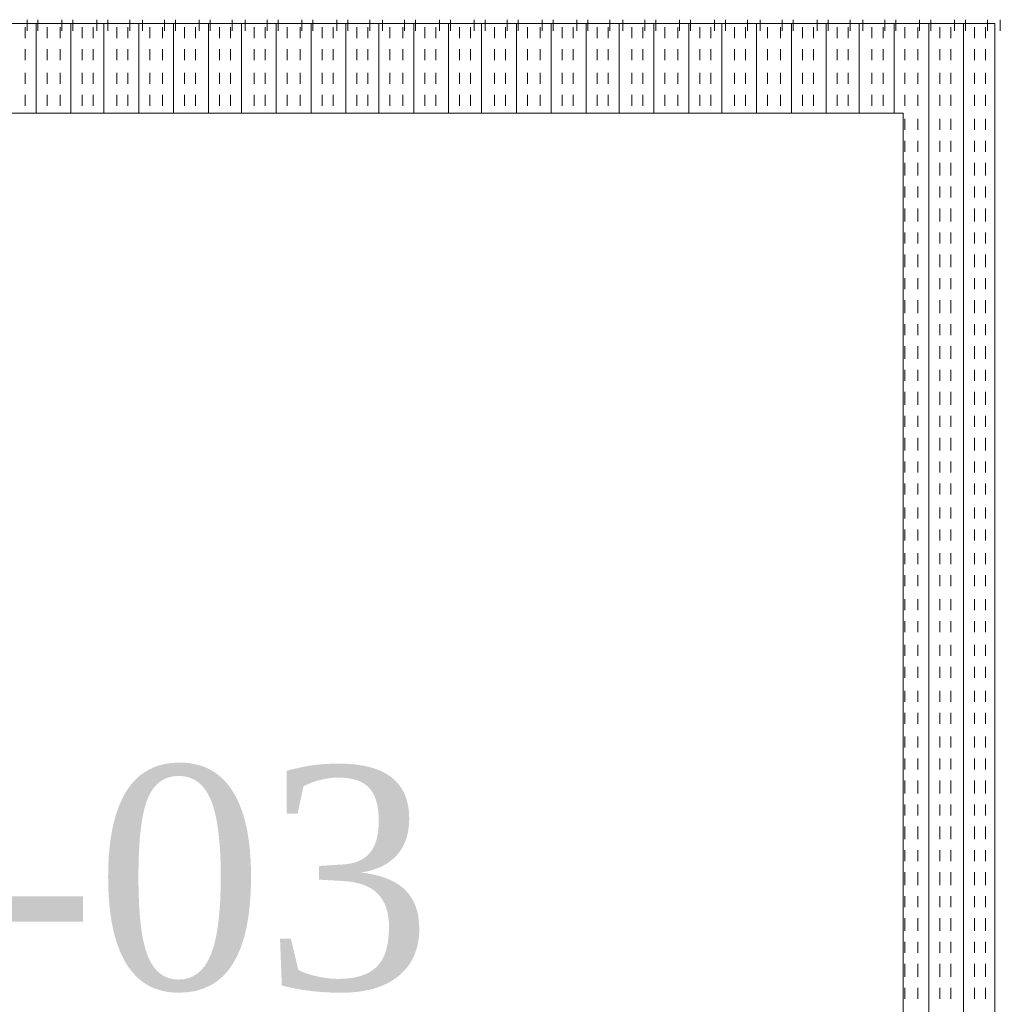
# Model space of a CAD drawing. Extents: x 3940905 to 4145695, y 925352 to 1109797.
# Tile 443 of 656: x 4008748 to 4009020, y 1097611 to 1097884. Entities that reach past the tile are written whole.
import ezdxf

# ---------------------------------------------------------------- set-up
doc = ezdxf.new("R2010")
doc.units = 0
doc.header["$LTSCALE"] = 750
doc.header["$MEASUREMENT"] = 0
doc.layers.add('CKD Equipments', color=252, linetype='CONTINUOUS', lineweight=0)
doc.layers.add('PDF_A - TEXT', color=7, linetype='CONTINUOUS')
doc.styles.add('CKD_Dimension Text', font='BOOKOS.TTF')

msp = doc.modelspace()

# ---------------------------------------------------------------- linework, layer by layer
at = {"layer": 'CKD Equipments', "color": 252, "true_color": 0x989898}
for p, q in [((4009018.74, 1097882.91), (4008469.23, 1097882.91)), ((4009018.74, 1097368.5), (4009018.74, 1097882.91)), ((4008993.3, 1097857.98), (4008494.67, 1097857.98)), ((4008993.3, 1097393.94), (4008993.3, 1097857.98))]:
    msp.add_line(p, q, dxfattribs=at)
at = {"layer": 'CKD Equipments', "color": 4, "true_color": 0x00ffff}
for p, q in [((4008750.09, 1097883.93), (4008750.09, 1097880.87)), ((4008752.64, 1097882.91), (4008752.64, 1097857.98)), ((4008753.14, 1097883.93), (4008753.14, 1097880.87)), ((4008759.76, 1097883.93), (4008759.76, 1097880.87)), ((4008762.3, 1097882.91), (4008762.3, 1097857.98)), ((4008762.81, 1097883.93), (4008762.81, 1097880.87)), ((4008769.43, 1097883.93), (4008769.43, 1097880.87)), ((4008771.46, 1097882.91), (4008771.46, 1097857.98)), ((4008772.48, 1097883.93), (4008772.48, 1097880.87)), ((4008778.59, 1097883.93), (4008778.59, 1097880.87)), ((4008781.13, 1097882.91), (4008781.13, 1097857.98)), ((4008782.15, 1097883.93), (4008782.15, 1097880.87)), ((4008788.25, 1097883.93), (4008788.25, 1097880.87)), ((4008790.8, 1097882.91), (4008790.8, 1097857.98)), ((4008791.31, 1097883.93), (4008791.31, 1097880.87)), ((4008797.92, 1097883.93), (4008797.92, 1097880.87)), ((4008800.46, 1097882.91), (4008800.46, 1097857.98)), ((4008800.97, 1097883.93), (4008800.97, 1097880.87)), ((4008807.08, 1097883.93), (4008807.08, 1097880.87)), ((4008809.62, 1097882.91), (4008809.62, 1097857.98)), ((4008810.64, 1097883.93), (4008810.64, 1097880.87)), ((4008816.75, 1097883.93), (4008816.75, 1097880.87)), ((4008819.29, 1097882.91), (4008819.29, 1097857.98)), ((4008819.8, 1097883.93), (4008819.8, 1097880.87)), ((4008826.41, 1097883.93), (4008826.41, 1097880.87)), ((4008828.96, 1097882.91), (4008828.96, 1097857.98)), ((4008829.47, 1097883.93), (4008829.47, 1097880.87)), ((4008836.08, 1097883.93), (4008836.08, 1097880.87)), ((4008838.63, 1097882.91), (4008838.63, 1097857.98)), ((4008839.13, 1097883.93), (4008839.13, 1097880.87)), ((4008845.24, 1097883.93), (4008845.24, 1097880.87)), ((4008847.78, 1097882.91), (4008847.78, 1097857.98)), ((4008848.8, 1097883.93), (4008848.8, 1097880.87)), ((4008854.91, 1097883.93), (4008854.91, 1097880.87)), ((4008857.45, 1097882.91), (4008857.45, 1097857.98)), ((4008857.96, 1097883.93), (4008857.96, 1097880.87)), ((4008864.57, 1097883.93), (4008864.57, 1097880.87)), ((4008867.12, 1097882.91), (4008867.12, 1097857.98)), ((4008867.63, 1097883.93), (4008867.63, 1097880.87)), ((4008874.24, 1097883.93), (4008874.24, 1097880.87)), ((4008876.28, 1097882.91), (4008876.28, 1097857.98)), ((4008877.29, 1097883.93), (4008877.29, 1097880.87)), ((4008883.4, 1097883.93), (4008883.4, 1097880.87)), ((4008885.94, 1097882.91), (4008885.94, 1097857.98)), ((4008886.45, 1097883.93), (4008886.45, 1097880.87)), ((4008893.07, 1097883.93), (4008893.07, 1097880.87)), ((4008895.61, 1097882.91), (4008895.61, 1097857.98)), ((4008896.12, 1097883.93), (4008896.12, 1097880.87)), ((4008902.74, 1097883.93), (4008902.74, 1097880.87)), ((4008905.28, 1097882.91), (4008905.28, 1097857.98)), ((4008905.79, 1097883.93), (4008905.79, 1097880.87)), ((4008911.89, 1097883.93), (4008911.89, 1097880.87)), ((4008914.44, 1097882.91), (4008914.44, 1097857.98)), ((4008915.46, 1097883.93), (4008915.46, 1097880.87)), ((4008921.56, 1097883.93), (4008921.56, 1097880.87)), ((4008924.11, 1097882.91), (4008924.11, 1097857.98)), ((4008924.61, 1097883.93), (4008924.61, 1097880.87)), ((4008931.23, 1097883.93), (4008931.23, 1097880.87)), ((4008933.77, 1097882.91), (4008933.77, 1097857.98)), ((4008934.28, 1097883.93), (4008934.28, 1097880.87)), ((4008940.9, 1097883.93), (4008940.9, 1097880.87)), ((4008942.93, 1097882.91), (4008942.93, 1097857.98)), ((4008943.95, 1097883.93), (4008943.95, 1097880.87)), ((4008950.06, 1097883.93), (4008950.06, 1097880.87)), ((4008952.6, 1097882.91), (4008952.6, 1097857.98)), ((4008953.62, 1097883.93), (4008953.62, 1097880.87)), ((4008959.72, 1097883.93), (4008959.72, 1097880.87)), ((4008962.27, 1097882.91), (4008962.27, 1097857.98)), ((4008962.78, 1097883.93), (4008962.78, 1097880.87)), ((4008969.39, 1097883.93), (4008969.39, 1097880.87)), ((4008971.93, 1097882.91), (4008971.93, 1097857.98)), ((4008972.44, 1097883.93), (4008972.44, 1097880.87)), ((4008978.55, 1097883.93), (4008978.55, 1097880.87)), ((4008981.09, 1097882.91), (4008981.09, 1097857.98)), ((4008982.11, 1097883.93), (4008982.11, 1097880.87)), ((4008988.22, 1097883.93), (4008988.22, 1097880.87)), ((4008990.76, 1097882.91), (4008990.76, 1097857.98)), ((4008991.27, 1097883.93), (4008991.27, 1097880.87)), ((4008997.88, 1097883.93), (4008997.88, 1097880.87)), ((4009000.43, 1097882.91), (4009000.43, 1097368.5)), ((4009000.94, 1097883.93), (4009000.94, 1097880.87)), ((4009007.55, 1097883.93), (4009007.55, 1097880.87)), ((4009010.09, 1097882.91), (4009010.09, 1097368.5)), ((4009010.6, 1097883.93), (4009010.6, 1097880.87)), ((4009016.71, 1097883.93), (4009016.71, 1097880.87)), ((4009020.27, 1097883.93), (4009020.27, 1097880.87)), ((4008749.58, 1097881.89), (4008749.58, 1097878.84)), ((4008755.69, 1097881.89), (4008755.69, 1097878.84)), ((4008759.25, 1097881.89), (4008759.25, 1097878.84)), ((4008765.36, 1097881.89), (4008765.36, 1097878.84)), ((4008768.41, 1097881.89), (4008768.41, 1097878.84)), ((4008775.02, 1097881.89), (4008775.02, 1097878.84)), ((4008778.08, 1097881.89), (4008778.08, 1097878.84)), ((4008784.18, 1097881.89), (4008784.18, 1097878.84)), ((4008787.74, 1097881.89), (4008787.74, 1097878.84)), ((4008793.85, 1097881.89), (4008793.85, 1097878.84)), ((4008796.9, 1097881.89), (4008796.9, 1097878.84)), ((4008803.52, 1097881.89), (4008803.52, 1097878.84)), ((4008806.57, 1097881.89), (4008806.57, 1097878.84)), ((4008813.18, 1097881.89), (4008813.18, 1097878.84)), ((4008816.24, 1097881.89), (4008816.24, 1097878.84)), ((4008822.34, 1097881.89), (4008822.34, 1097878.84)), ((4008825.9, 1097881.89), (4008825.9, 1097878.84)), ((4008832.01, 1097881.89), (4008832.01, 1097878.84)), ((4008835.06, 1097881.89), (4008835.06, 1097878.84)), ((4008841.68, 1097881.89), (4008841.68, 1097878.84)), ((4008844.73, 1097881.89), (4008844.73, 1097878.84)), ((4008850.84, 1097881.89), (4008850.84, 1097878.84)), ((4008854.4, 1097881.89), (4008854.4, 1097878.84)), ((4008860.5, 1097881.89), (4008860.5, 1097878.84)), ((4008863.56, 1097881.89), (4008863.56, 1097878.84)), ((4008870.17, 1097881.89), (4008870.17, 1097878.84)), ((4008873.22, 1097881.89), (4008873.22, 1097878.84)), ((4008879.84, 1097881.89), (4008879.84, 1097878.84)), ((4008882.89, 1097881.89), (4008882.89, 1097878.84)), ((4008889, 1097881.89), (4008889, 1097878.84)), ((4008892.56, 1097881.89), (4008892.56, 1097878.84)), ((4008898.67, 1097881.89), (4008898.67, 1097878.84)), ((4008901.72, 1097881.89), (4008901.72, 1097878.84)), ((4008908.33, 1097881.89), (4008908.33, 1097878.84)), ((4008911.39, 1097881.89), (4008911.39, 1097878.84)), ((4008918, 1097881.89), (4008918, 1097878.84)), ((4008921.05, 1097881.89), (4008921.05, 1097878.84)), ((4008927.16, 1097881.89), (4008927.16, 1097878.84)), ((4008930.72, 1097881.89), (4008930.72, 1097878.84)), ((4008936.83, 1097881.89), (4008936.83, 1097878.84)), ((4008939.88, 1097881.89), (4008939.88, 1097878.84)), ((4008946.49, 1097881.89), (4008946.49, 1097878.84)), ((4008949.55, 1097881.89), (4008949.55, 1097878.84)), ((4008955.65, 1097881.89), (4008955.65, 1097878.84)), ((4008959.21, 1097881.89), (4008959.21, 1097878.84)), ((4008965.32, 1097881.89), (4008965.32, 1097878.84)), ((4008968.37, 1097881.89), (4008968.37, 1097878.84)), ((4008974.99, 1097881.89), (4008974.99, 1097878.84)), ((4008978.04, 1097881.89), (4008978.04, 1097878.84)), ((4008984.65, 1097881.89), (4008984.65, 1097878.84)), ((4008987.71, 1097881.89), (4008987.71, 1097878.84)), ((4008993.81, 1097881.89), (4008993.81, 1097878.84)), ((4008997.37, 1097881.89), (4008997.37, 1097878.84)), ((4009003.48, 1097881.89), (4009003.48, 1097878.84)), ((4009006.53, 1097881.89), (4009006.53, 1097878.84)), ((4009013.15, 1097881.89), (4009013.15, 1097878.84)), ((4009016.2, 1097881.89), (4009016.2, 1097878.84)), ((4008749.58, 1097875.79), (4008749.58, 1097872.73)), ((4008755.69, 1097875.79), (4008755.69, 1097872.73)), ((4008759.25, 1097875.79), (4008759.25, 1097872.73)), ((4008765.36, 1097875.79), (4008765.36, 1097872.73)), ((4008768.41, 1097875.79), (4008768.41, 1097872.73)), ((4008775.02, 1097875.79), (4008775.02, 1097872.73)), ((4008778.08, 1097875.79), (4008778.08, 1097872.73)), ((4008784.18, 1097875.79), (4008784.18, 1097872.73)), ((4008787.74, 1097875.79), (4008787.74, 1097872.73)), ((4008793.85, 1097875.79), (4008793.85, 1097872.73)), ((4008796.9, 1097875.79), (4008796.9, 1097872.73)), ((4008803.52, 1097875.79), (4008803.52, 1097872.73)), ((4008806.57, 1097875.79), (4008806.57, 1097872.73)), ((4008813.18, 1097875.79), (4008813.18, 1097872.73)), ((4008816.24, 1097875.79), (4008816.24, 1097872.73)), ((4008822.34, 1097875.79), (4008822.34, 1097872.73)), ((4008825.9, 1097875.79), (4008825.9, 1097872.73)), ((4008832.01, 1097875.79), (4008832.01, 1097872.73)), ((4008835.06, 1097875.79), (4008835.06, 1097872.73)), ((4008841.68, 1097875.79), (4008841.68, 1097872.73)), ((4008844.73, 1097875.79), (4008844.73, 1097872.73)), ((4008850.84, 1097875.79), (4008850.84, 1097872.73)), ((4008854.4, 1097875.79), (4008854.4, 1097872.73)), ((4008860.5, 1097875.79), (4008860.5, 1097872.73)), ((4008863.56, 1097875.79), (4008863.56, 1097872.73)), ((4008870.17, 1097875.79), (4008870.17, 1097872.73)), ((4008873.22, 1097875.79), (4008873.22, 1097872.73)), ((4008879.84, 1097875.79), (4008879.84, 1097872.73)), ((4008882.89, 1097875.79), (4008882.89, 1097872.73)), ((4008889, 1097875.79), (4008889, 1097872.73)), ((4008892.56, 1097875.79), (4008892.56, 1097872.73)), ((4008898.67, 1097875.79), (4008898.67, 1097872.73)), ((4008901.72, 1097875.79), (4008901.72, 1097872.73)), ((4008908.33, 1097875.79), (4008908.33, 1097872.73)), ((4008911.39, 1097875.79), (4008911.39, 1097872.73)), ((4008918, 1097875.79), (4008918, 1097872.73)), ((4008921.05, 1097875.79), (4008921.05, 1097872.73)), ((4008927.16, 1097875.79), (4008927.16, 1097872.73)), ((4008930.72, 1097875.79), (4008930.72, 1097872.73)), ((4008936.83, 1097875.79), (4008936.83, 1097872.73)), ((4008939.88, 1097875.79), (4008939.88, 1097872.73)), ((4008946.49, 1097875.79), (4008946.49, 1097872.73)), ((4008949.55, 1097875.79), (4008949.55, 1097872.73)), ((4008955.65, 1097875.79), (4008955.65, 1097872.73)), ((4008959.21, 1097875.79), (4008959.21, 1097872.73)), ((4008965.32, 1097875.79), (4008965.32, 1097872.73)), ((4008968.37, 1097875.79), (4008968.37, 1097872.73)), ((4008974.99, 1097875.79), (4008974.99, 1097872.73)), ((4008978.04, 1097875.79), (4008978.04, 1097872.73)), ((4008984.65, 1097875.79), (4008984.65, 1097872.73)), ((4008987.71, 1097875.79), (4008987.71, 1097872.73)), ((4008993.81, 1097875.79), (4008993.81, 1097872.73)), ((4008997.37, 1097875.79), (4008997.37, 1097872.73)), ((4009003.48, 1097875.79), (4009003.48, 1097872.73)), ((4009006.53, 1097875.79), (4009006.53, 1097872.73)), ((4009013.15, 1097875.79), (4009013.15, 1097872.73)), ((4009016.2, 1097875.79), (4009016.2, 1097872.73)), ((4008749.58, 1097869.17), (4008749.58, 1097866.12)), ((4008755.69, 1097869.17), (4008755.69, 1097866.12)), ((4008759.25, 1097869.17), (4008759.25, 1097866.12)), ((4008765.36, 1097869.17), (4008765.36, 1097866.12)), ((4008768.41, 1097869.17), (4008768.41, 1097866.12)), ((4008775.02, 1097869.17), (4008775.02, 1097866.12)), ((4008778.08, 1097869.17), (4008778.08, 1097866.12)), ((4008784.18, 1097869.17), (4008784.18, 1097866.12)), ((4008787.74, 1097869.17), (4008787.74, 1097866.12)), ((4008793.85, 1097869.17), (4008793.85, 1097866.12)), ((4008796.9, 1097869.17), (4008796.9, 1097866.12)), ((4008803.52, 1097869.17), (4008803.52, 1097866.12)), ((4008806.57, 1097869.17), (4008806.57, 1097866.12)), ((4008813.18, 1097869.17), (4008813.18, 1097866.12)), ((4008816.24, 1097869.17), (4008816.24, 1097866.12)), ((4008822.34, 1097869.17), (4008822.34, 1097866.12)), ((4008825.9, 1097869.17), (4008825.9, 1097866.12)), ((4008832.01, 1097869.17), (4008832.01, 1097866.12)), ((4008835.06, 1097869.17), (4008835.06, 1097866.12)), ((4008841.68, 1097869.17), (4008841.68, 1097866.12)), ((4008844.73, 1097869.17), (4008844.73, 1097866.12)), ((4008850.84, 1097869.17), (4008850.84, 1097866.12)), ((4008854.4, 1097869.17), (4008854.4, 1097866.12)), ((4008860.5, 1097869.17), (4008860.5, 1097866.12)), ((4008863.56, 1097869.17), (4008863.56, 1097866.12)), ((4008870.17, 1097869.17), (4008870.17, 1097866.12)), ((4008873.22, 1097869.17), (4008873.22, 1097866.12)), ((4008879.84, 1097869.17), (4008879.84, 1097866.12)), ((4008882.89, 1097869.17), (4008882.89, 1097866.12)), ((4008889, 1097869.17), (4008889, 1097866.12)), ((4008892.56, 1097869.17), (4008892.56, 1097866.12)), ((4008898.67, 1097869.17), (4008898.67, 1097866.12)), ((4008901.72, 1097869.17), (4008901.72, 1097866.12)), ((4008908.33, 1097869.17), (4008908.33, 1097866.12)), ((4008911.39, 1097869.17), (4008911.39, 1097866.12)), ((4008918, 1097869.17), (4008918, 1097866.12)), ((4008921.05, 1097869.17), (4008921.05, 1097866.12)), ((4008927.16, 1097869.17), (4008927.16, 1097866.12)), ((4008930.72, 1097869.17), (4008930.72, 1097866.12)), ((4008936.83, 1097869.17), (4008936.83, 1097866.12)), ((4008939.88, 1097869.17), (4008939.88, 1097866.12)), ((4008946.49, 1097869.17), (4008946.49, 1097866.12)), ((4008949.55, 1097869.17), (4008949.55, 1097866.12)), ((4008955.65, 1097869.17), (4008955.65, 1097866.12)), ((4008959.21, 1097869.17), (4008959.21, 1097866.12)), ((4008965.32, 1097869.17), (4008965.32, 1097866.12)), ((4008968.37, 1097869.17), (4008968.37, 1097866.12)), ((4008974.99, 1097869.17), (4008974.99, 1097866.12)), ((4008978.04, 1097869.17), (4008978.04, 1097866.12)), ((4008984.65, 1097869.17), (4008984.65, 1097866.12)), ((4008987.71, 1097869.17), (4008987.71, 1097866.12)), ((4008993.81, 1097869.17), (4008993.81, 1097866.12)), ((4008997.37, 1097869.17), (4008997.37, 1097866.12)), ((4009003.48, 1097869.17), (4009003.48, 1097866.12)), ((4009006.53, 1097869.17), (4009006.53, 1097866.12)), ((4009013.15, 1097869.17), (4009013.15, 1097866.12)), ((4009016.2, 1097869.17), (4009016.2, 1097866.12)), ((4008749.58, 1097863.07), (4008749.58, 1097860.01)), ((4008755.69, 1097863.07), (4008755.69, 1097860.01)), ((4008759.25, 1097863.07), (4008759.25, 1097860.01)), ((4008765.36, 1097863.07), (4008765.36, 1097860.01)), ((4008768.41, 1097863.07), (4008768.41, 1097860.01)), ((4008775.02, 1097863.07), (4008775.02, 1097860.01)), ((4008778.08, 1097863.07), (4008778.08, 1097860.01)), ((4008784.18, 1097863.07), (4008784.18, 1097860.01)), ((4008787.74, 1097863.07), (4008787.74, 1097860.01)), ((4008793.85, 1097863.07), (4008793.85, 1097860.01)), ((4008796.9, 1097863.07), (4008796.9, 1097860.01)), ((4008803.52, 1097863.07), (4008803.52, 1097860.01)), ((4008806.57, 1097863.07), (4008806.57, 1097860.01)), ((4008813.18, 1097863.07), (4008813.18, 1097860.01)), ((4008816.24, 1097863.07), (4008816.24, 1097860.01)), ((4008822.34, 1097863.07), (4008822.34, 1097860.01)), ((4008825.9, 1097863.07), (4008825.9, 1097860.01)), ((4008832.01, 1097863.07), (4008832.01, 1097860.01)), ((4008835.06, 1097863.07), (4008835.06, 1097860.01)), ((4008841.68, 1097863.07), (4008841.68, 1097860.01)), ((4008844.73, 1097863.07), (4008844.73, 1097860.01)), ((4008850.84, 1097863.07), (4008850.84, 1097860.01)), ((4008854.4, 1097863.07), (4008854.4, 1097860.01)), ((4008860.5, 1097863.07), (4008860.5, 1097860.01)), ((4008863.56, 1097863.07), (4008863.56, 1097860.01)), ((4008870.17, 1097863.07), (4008870.17, 1097860.01)), ((4008873.22, 1097863.07), (4008873.22, 1097860.01)), ((4008879.84, 1097863.07), (4008879.84, 1097860.01)), ((4008882.89, 1097863.07), (4008882.89, 1097860.01)), ((4008889, 1097863.07), (4008889, 1097860.01)), ((4008892.56, 1097863.07), (4008892.56, 1097860.01)), ((4008898.67, 1097863.07), (4008898.67, 1097860.01)), ((4008901.72, 1097863.07), (4008901.72, 1097860.01)), ((4008908.33, 1097863.07), (4008908.33, 1097860.01)), ((4008911.39, 1097863.07), (4008911.39, 1097860.01)), ((4008918, 1097863.07), (4008918, 1097860.01)), ((4008921.05, 1097863.07), (4008921.05, 1097860.01)), ((4008927.16, 1097863.07), (4008927.16, 1097860.01)), ((4008930.72, 1097863.07), (4008930.72, 1097860.01)), ((4008936.83, 1097863.07), (4008936.83, 1097860.01)), ((4008939.88, 1097863.07), (4008939.88, 1097860.01)), ((4008946.49, 1097863.07), (4008946.49, 1097860.01)), ((4008949.55, 1097863.07), (4008949.55, 1097860.01)), ((4008955.65, 1097863.07), (4008955.65, 1097860.01)), ((4008959.21, 1097863.07), (4008959.21, 1097860.01)), ((4008965.32, 1097863.07), (4008965.32, 1097860.01)), ((4008968.37, 1097863.07), (4008968.37, 1097860.01)), ((4008974.99, 1097863.07), (4008974.99, 1097860.01)), ((4008978.04, 1097863.07), (4008978.04, 1097860.01)), ((4008984.65, 1097863.07), (4008984.65, 1097860.01)), ((4008987.71, 1097863.07), (4008987.71, 1097860.01)), ((4008993.81, 1097863.07), (4008993.81, 1097860.01)), ((4008997.37, 1097863.07), (4008997.37, 1097860.01)), ((4009003.48, 1097863.07), (4009003.48, 1097860.01)), ((4009006.53, 1097863.07), (4009006.53, 1097860.01)), ((4009013.15, 1097863.07), (4009013.15, 1097860.01)), ((4009016.2, 1097863.07), (4009016.2, 1097860.01)), ((4008993.81, 1097856.45), (4008993.81, 1097853.4)), ((4008997.37, 1097856.45), (4008997.37, 1097853.4)), ((4009003.48, 1097856.45), (4009003.48, 1097853.4)), ((4009006.53, 1097856.45), (4009006.53, 1097853.4)), ((4009013.15, 1097856.45), (4009013.15, 1097853.4)), ((4009016.2, 1097856.45), (4009016.2, 1097853.4)), ((4008993.81, 1097850.35), (4008993.81, 1097847.29)), ((4008997.37, 1097850.35), (4008997.37, 1097847.29)), ((4009003.48, 1097850.35), (4009003.48, 1097847.29)), ((4009006.53, 1097850.35), (4009006.53, 1097847.29)), ((4009013.15, 1097850.35), (4009013.15, 1097847.29)), ((4009016.2, 1097850.35), (4009016.2, 1097847.29)), ((4008993.81, 1097844.24), (4008993.81, 1097840.68)), ((4008997.37, 1097844.24), (4008997.37, 1097840.68)), ((4009003.48, 1097844.24), (4009003.48, 1097840.68)), ((4009006.53, 1097844.24), (4009006.53, 1097840.68)), ((4009013.15, 1097844.24), (4009013.15, 1097840.68)), ((4009016.2, 1097844.24), (4009016.2, 1097840.68)), ((4008993.81, 1097837.62), (4008993.81, 1097834.57)), ((4008997.37, 1097837.62), (4008997.37, 1097834.57)), ((4009003.48, 1097837.62), (4009003.48, 1097834.57)), ((4009006.53, 1097837.62), (4009006.53, 1097834.57)), ((4009013.15, 1097837.62), (4009013.15, 1097834.57)), ((4009016.2, 1097837.62), (4009016.2, 1097834.57)), ((4008993.81, 1097831.52), (4008993.81, 1097827.96)), ((4008997.37, 1097831.52), (4008997.37, 1097827.96)), ((4009003.48, 1097831.52), (4009003.48, 1097827.96)), ((4009006.53, 1097831.52), (4009006.53, 1097827.96)), ((4009013.15, 1097831.52), (4009013.15, 1097827.96)), ((4009016.2, 1097831.52), (4009016.2, 1097827.96)), ((4008993.81, 1097824.9), (4008993.81, 1097821.85)), ((4008997.37, 1097824.9), (4008997.37, 1097821.85)), ((4009003.48, 1097824.9), (4009003.48, 1097821.85)), ((4009006.53, 1097824.9), (4009006.53, 1097821.85)), ((4009013.15, 1097824.9), (4009013.15, 1097821.85)), ((4009016.2, 1097824.9), (4009016.2, 1097821.85)), ((4008993.81, 1097818.8), (4008993.81, 1097815.24)), ((4008997.37, 1097818.8), (4008997.37, 1097815.24)), ((4009003.48, 1097818.8), (4009003.48, 1097815.24)), ((4009006.53, 1097818.8), (4009006.53, 1097815.24)), ((4009013.15, 1097818.8), (4009013.15, 1097815.24)), ((4009016.2, 1097818.8), (4009016.2, 1097815.24)), ((4008993.81, 1097812.18), (4008993.81, 1097809.13)), ((4008997.37, 1097812.18), (4008997.37, 1097809.13)), ((4009003.48, 1097812.18), (4009003.48, 1097809.13)), ((4009006.53, 1097812.18), (4009006.53, 1097809.13)), ((4009013.15, 1097812.18), (4009013.15, 1097809.13)), ((4009016.2, 1097812.18), (4009016.2, 1097809.13)), ((4008993.81, 1097806.08), (4008993.81, 1097802.52)), ((4008997.37, 1097806.08), (4008997.37, 1097802.52)), ((4009003.48, 1097806.08), (4009003.48, 1097802.52)), ((4009006.53, 1097806.08), (4009006.53, 1097802.52)), ((4009013.15, 1097806.08), (4009013.15, 1097802.52)), ((4009016.2, 1097806.08), (4009016.2, 1097802.52)), ((4008993.81, 1097799.46), (4008993.81, 1097796.41)), ((4008997.37, 1097799.46), (4008997.37, 1097796.41)), ((4009003.48, 1097799.46), (4009003.48, 1097796.41)), ((4009006.53, 1097799.46), (4009006.53, 1097796.41)), ((4009013.15, 1097799.46), (4009013.15, 1097796.41)), ((4009016.2, 1097799.46), (4009016.2, 1097796.41)), ((4008993.81, 1097793.36), (4008993.81, 1097789.8)), ((4008997.37, 1097793.36), (4008997.37, 1097789.8)), ((4009003.48, 1097793.36), (4009003.48, 1097789.8)), ((4009006.53, 1097793.36), (4009006.53, 1097789.8)), ((4009013.15, 1097793.36), (4009013.15, 1097789.8)), ((4009016.2, 1097793.36), (4009016.2, 1097789.8)), ((4008993.81, 1097786.74), (4008993.81, 1097783.69)), ((4008997.37, 1097786.74), (4008997.37, 1097783.69)), ((4009003.48, 1097786.74), (4009003.48, 1097783.69)), ((4009006.53, 1097786.74), (4009006.53, 1097783.69)), ((4009013.15, 1097786.74), (4009013.15, 1097783.69)), ((4009016.2, 1097786.74), (4009016.2, 1097783.69)), ((4008993.81, 1097780.64), (4008993.81, 1097777.08)), ((4008997.37, 1097780.64), (4008997.37, 1097777.08)), ((4009003.48, 1097780.64), (4009003.48, 1097777.08)), ((4009006.53, 1097780.64), (4009006.53, 1097777.08)), ((4009013.15, 1097780.64), (4009013.15, 1097777.08)), ((4009016.2, 1097780.64), (4009016.2, 1097777.08)), ((4008993.81, 1097774.02), (4008993.81, 1097770.97)), ((4008997.37, 1097774.02), (4008997.37, 1097770.97)), ((4009003.48, 1097774.02), (4009003.48, 1097770.97)), ((4009006.53, 1097774.02), (4009006.53, 1097770.97)), ((4009013.15, 1097774.02), (4009013.15, 1097770.97)), ((4009016.2, 1097774.02), (4009016.2, 1097770.97)), ((4008993.81, 1097767.92), (4008993.81, 1097764.36)), ((4008997.37, 1097767.92), (4008997.37, 1097764.36)), ((4009003.48, 1097767.92), (4009003.48, 1097764.36)), ((4009006.53, 1097767.92), (4009006.53, 1097764.36)), ((4009013.15, 1097767.92), (4009013.15, 1097764.36)), ((4009016.2, 1097767.92), (4009016.2, 1097764.36)), ((4008993.81, 1097761.3), (4008993.81, 1097758.25)), ((4008997.37, 1097761.3), (4008997.37, 1097758.25)), ((4009003.48, 1097761.3), (4009003.48, 1097758.25)), ((4009006.53, 1097761.3), (4009006.53, 1097758.25)), ((4009013.15, 1097761.3), (4009013.15, 1097758.25)), ((4009016.2, 1097761.3), (4009016.2, 1097758.25)), ((4008993.81, 1097755.2), (4008993.81, 1097752.14)), ((4008997.37, 1097755.2), (4008997.37, 1097752.14)), ((4009003.48, 1097755.2), (4009003.48, 1097752.14)), ((4009006.53, 1097755.2), (4009006.53, 1097752.14)), ((4009013.15, 1097755.2), (4009013.15, 1097752.14)), ((4009016.2, 1097755.2), (4009016.2, 1097752.14)), ((4008993.81, 1097748.58), (4008993.81, 1097745.53)), ((4008997.37, 1097748.58), (4008997.37, 1097745.53)), ((4009003.48, 1097748.58), (4009003.48, 1097745.53)), ((4009006.53, 1097748.58), (4009006.53, 1097745.53)), ((4009013.15, 1097748.58), (4009013.15, 1097745.53)), ((4009016.2, 1097748.58), (4009016.2, 1097745.53)), ((4008993.81, 1097742.48), (4008993.81, 1097739.42)), ((4008997.37, 1097742.48), (4008997.37, 1097739.42)), ((4009003.48, 1097742.48), (4009003.48, 1097739.42)), ((4009006.53, 1097742.48), (4009006.53, 1097739.42)), ((4009013.15, 1097742.48), (4009013.15, 1097739.42)), ((4009016.2, 1097742.48), (4009016.2, 1097739.42)), ((4008993.81, 1097735.86), (4008993.81, 1097732.81)), ((4008997.37, 1097735.86), (4008997.37, 1097732.81)), ((4009003.48, 1097735.86), (4009003.48, 1097732.81)), ((4009006.53, 1097735.86), (4009006.53, 1097732.81)), ((4009013.15, 1097735.86), (4009013.15, 1097732.81)), ((4009016.2, 1097735.86), (4009016.2, 1097732.81)), ((4008993.81, 1097729.76), (4008993.81, 1097726.7)), ((4008997.37, 1097729.76), (4008997.37, 1097726.7)), ((4009003.48, 1097729.76), (4009003.48, 1097726.7)), ((4009006.53, 1097729.76), (4009006.53, 1097726.7)), ((4009013.15, 1097729.76), (4009013.15, 1097726.7)), ((4009016.2, 1097729.76), (4009016.2, 1097726.7)), ((4008993.81, 1097723.14), (4008993.81, 1097720.09)), ((4008997.37, 1097723.14), (4008997.37, 1097720.09)), ((4009003.48, 1097723.14), (4009003.48, 1097720.09)), ((4009006.53, 1097723.14), (4009006.53, 1097720.09)), ((4009013.15, 1097723.14), (4009013.15, 1097720.09)), ((4009016.2, 1097723.14), (4009016.2, 1097720.09)), ((4008993.81, 1097717.04), (4008993.81, 1097713.98)), ((4008997.37, 1097717.04), (4008997.37, 1097713.98)), ((4009003.48, 1097717.04), (4009003.48, 1097713.98)), ((4009006.53, 1097717.04), (4009006.53, 1097713.98)), ((4009013.15, 1097717.04), (4009013.15, 1097713.98)), ((4009016.2, 1097717.04), (4009016.2, 1097713.98)), ((4008993.81, 1097710.42), (4008993.81, 1097707.37)), ((4008997.37, 1097710.42), (4008997.37, 1097707.37)), ((4009003.48, 1097710.42), (4009003.48, 1097707.37)), ((4009006.53, 1097710.42), (4009006.53, 1097707.37)), ((4009013.15, 1097710.42), (4009013.15, 1097707.37)), ((4009016.2, 1097710.42), (4009016.2, 1097707.37)), ((4008993.81, 1097704.32), (4008993.81, 1097701.26)), ((4008997.37, 1097704.32), (4008997.37, 1097701.26)), ((4009003.48, 1097704.32), (4009003.48, 1097701.26)), ((4009006.53, 1097704.32), (4009006.53, 1097701.26)), ((4009013.15, 1097704.32), (4009013.15, 1097701.26)), ((4009016.2, 1097704.32), (4009016.2, 1097701.26)), ((4008993.81, 1097697.7), (4008993.81, 1097694.65)), ((4008997.37, 1097697.7), (4008997.37, 1097694.65)), ((4009003.48, 1097697.7), (4009003.48, 1097694.65)), ((4009006.53, 1097697.7), (4009006.53, 1097694.65)), ((4009013.15, 1097697.7), (4009013.15, 1097694.65)), ((4009016.2, 1097697.7), (4009016.2, 1097694.65)), ((4008993.81, 1097691.6), (4008993.81, 1097688.54)), ((4008997.37, 1097691.6), (4008997.37, 1097688.54)), ((4009003.48, 1097691.6), (4009003.48, 1097688.54)), ((4009006.53, 1097691.6), (4009006.53, 1097688.54)), ((4009013.15, 1097691.6), (4009013.15, 1097688.54)), ((4009016.2, 1097691.6), (4009016.2, 1097688.54)), ((4008993.81, 1097684.98), (4008993.81, 1097681.93)), ((4008997.37, 1097684.98), (4008997.37, 1097681.93)), ((4009003.48, 1097684.98), (4009003.48, 1097681.93)), ((4009006.53, 1097684.98), (4009006.53, 1097681.93)), ((4009013.15, 1097684.98), (4009013.15, 1097681.93)), ((4009016.2, 1097684.98), (4009016.2, 1097681.93)), ((4008993.81, 1097678.88), (4008993.81, 1097675.82)), ((4008997.37, 1097678.88), (4008997.37, 1097675.82)), ((4009003.48, 1097678.88), (4009003.48, 1097675.82)), ((4009006.53, 1097678.88), (4009006.53, 1097675.82)), ((4009013.15, 1097678.88), (4009013.15, 1097675.82)), ((4009016.2, 1097678.88), (4009016.2, 1097675.82)), ((4008993.81, 1097672.77), (4008993.81, 1097669.21)), ((4008997.37, 1097672.77), (4008997.37, 1097669.21)), ((4009003.48, 1097672.77), (4009003.48, 1097669.21)), ((4009006.53, 1097672.77), (4009006.53, 1097669.21)), ((4009013.15, 1097672.77), (4009013.15, 1097669.21)), ((4009016.2, 1097672.77), (4009016.2, 1097669.21)), ((4008993.81, 1097666.16), (4008993.81, 1097663.1)), ((4008997.37, 1097666.16), (4008997.37, 1097663.1)), ((4009003.48, 1097666.16), (4009003.48, 1097663.1)), ((4009006.53, 1097666.16), (4009006.53, 1097663.1)), ((4009013.15, 1097666.16), (4009013.15, 1097663.1)), ((4009016.2, 1097666.16), (4009016.2, 1097663.1)), ((4008993.81, 1097660.05), (4008993.81, 1097656.49)), ((4008997.37, 1097660.05), (4008997.37, 1097656.49)), ((4009003.48, 1097660.05), (4009003.48, 1097656.49)), ((4009006.53, 1097660.05), (4009006.53, 1097656.49)), ((4009013.15, 1097660.05), (4009013.15, 1097656.49)), ((4009016.2, 1097660.05), (4009016.2, 1097656.49)), ((4008993.81, 1097653.43), (4008993.81, 1097650.38)), ((4008997.37, 1097653.43), (4008997.37, 1097650.38)), ((4009003.48, 1097653.43), (4009003.48, 1097650.38)), ((4009006.53, 1097653.43), (4009006.53, 1097650.38)), ((4009013.15, 1097653.43), (4009013.15, 1097650.38)), ((4009016.2, 1097653.43), (4009016.2, 1097650.38)), ((4008993.81, 1097647.33), (4008993.81, 1097643.77)), ((4008997.37, 1097647.33), (4008997.37, 1097643.77)), ((4009003.48, 1097647.33), (4009003.48, 1097643.77)), ((4009006.53, 1097647.33), (4009006.53, 1097643.77)), ((4009013.15, 1097647.33), (4009013.15, 1097643.77)), ((4009016.2, 1097647.33), (4009016.2, 1097643.77)), ((4008993.81, 1097640.71), (4008993.81, 1097637.66)), ((4008997.37, 1097640.71), (4008997.37, 1097637.66)), ((4009003.48, 1097640.71), (4009003.48, 1097637.66)), ((4009006.53, 1097640.71), (4009006.53, 1097637.66)), ((4009013.15, 1097640.71), (4009013.15, 1097637.66)), ((4009016.2, 1097640.71), (4009016.2, 1097637.66)), ((4008993.81, 1097634.61), (4008993.81, 1097631.05)), ((4008997.37, 1097634.61), (4008997.37, 1097631.05)), ((4009003.48, 1097634.61), (4009003.48, 1097631.05)), ((4009006.53, 1097634.61), (4009006.53, 1097631.05)), ((4009013.15, 1097634.61), (4009013.15, 1097631.05)), ((4009016.2, 1097634.61), (4009016.2, 1097631.05)), ((4008993.81, 1097627.99), (4008993.81, 1097624.94)), ((4008997.37, 1097627.99), (4008997.37, 1097624.94)), ((4009003.48, 1097627.99), (4009003.48, 1097624.94)), ((4009006.53, 1097627.99), (4009006.53, 1097624.94)), ((4009013.15, 1097627.99), (4009013.15, 1097624.94)), ((4009016.2, 1097627.99), (4009016.2, 1097624.94)), ((4008993.81, 1097621.89), (4008993.81, 1097618.33)), ((4008997.37, 1097621.89), (4008997.37, 1097618.33)), ((4009003.48, 1097621.89), (4009003.48, 1097618.33)), ((4009006.53, 1097621.89), (4009006.53, 1097618.33)), ((4009013.15, 1097621.89), (4009013.15, 1097618.33)), ((4009016.2, 1097621.89), (4009016.2, 1097618.33)), ((4008993.81, 1097615.27), (4008993.81, 1097612.22)), ((4008997.37, 1097615.27), (4008997.37, 1097612.22)), ((4009003.48, 1097615.27), (4009003.48, 1097612.22)), ((4009006.53, 1097615.27), (4009006.53, 1097612.22)), ((4009013.15, 1097615.27), (4009013.15, 1097612.22)), ((4009016.2, 1097615.27), (4009016.2, 1097612.22))]:
    msp.add_line(p, q, dxfattribs=at)

# ---------------------------------------------------------------- texts
at = {"layer": 'PDF_A - TEXT', "insert": (4008583.45, 1097676.8), "char_height": 61.9627, "width": 282.8149, "attachment_point": 1, "style": 'CKD_Dimension Text'}
msp.add_mtext('\\pxqc;MK-03', dxfattribs=at)

doc.saveas('drawing.dxf')
